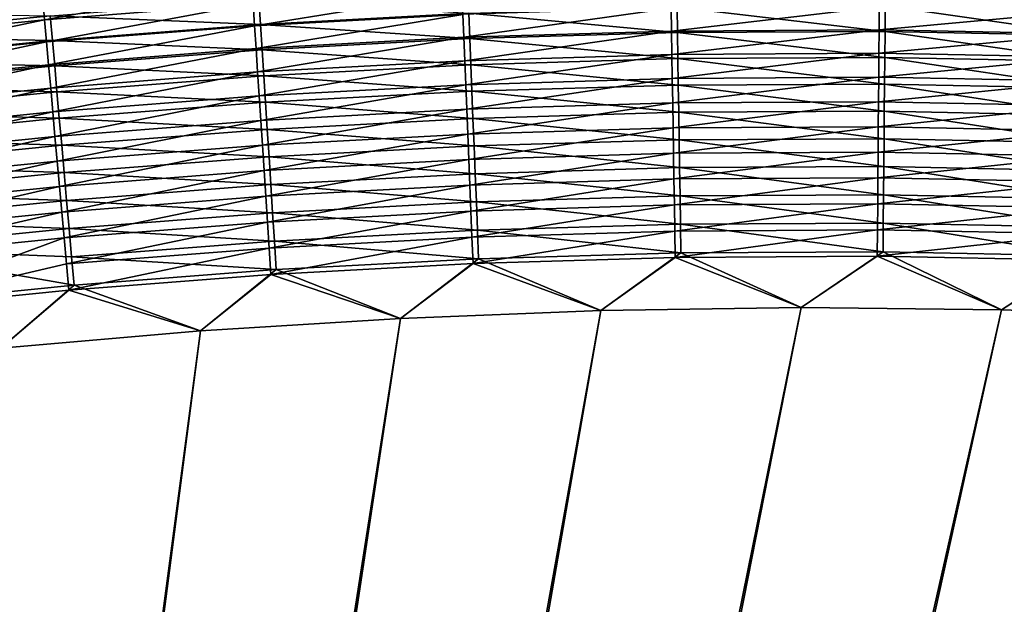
# Model space of a CAD drawing. Header units: metres. Extents: x -1 to 1402, y -1402 to 1.
# Tile 370 of 444: x 818 to 878, y -170 to -135. Entities that reach past the tile are written whole.
import ezdxf

# ---------------------------------------------------------------- set-up
doc = ezdxf.new("R2010")
doc.units = ezdxf.units.M

msp = doc.modelspace()

# ---------------------------------------------------------------- linework, layer by layer
at = {"layer": 'None0'}
for points in [[(832.157166, -132.43045, -493.453552), (819.422974, -133.422333, -493.453735), (819.539124, -134.727875, -494.391846)], [(819.539124, -134.727875, -494.391846), (832.242615, -133.73851, -494.391663), (832.157166, -132.43045, -493.453552)], [(832.33075, -135.088425, -495.26889), (844.960876, -133.047043, -494.391174), (832.242615, -133.73851, -494.391663)], [(832.33075, -135.088425, -495.26889), (845.016602, -134.398819, -495.268433), (844.960876, -133.047043, -494.391174)], [(819.422974, -133.422333, -493.453735), (806.713135, -134.705307, -493.453522), (806.859375, -136.007706, -494.391663)], [(819.422974, -133.422333, -493.453735), (806.859375, -136.007706, -494.391663), (819.539124, -134.727875, -494.391846)], [(819.658997, -136.075195, -495.269073), (832.242615, -133.73851, -494.391663), (819.539124, -134.727875, -494.391846)], [(819.658997, -136.075195, -495.269073), (832.33075, -135.088425, -495.26889), (832.242615, -133.73851, -494.391663)], [(819.882996, -134.475006, -497.82251), (832.592896, -133.493896, -497.822327), (832.690308, -135.001953, -498.706604)], [(832.592896, -133.493896, -497.822327), (845.377808, -134.321136, -498.706177), (832.690308, -135.001953, -498.706604)], [(819.882996, -134.475006, -497.82251), (807.195862, -135.746948, -497.822357), (807.032959, -134.287628, -496.869934)], [(832.690308, -135.001953, -498.706604), (845.377808, -134.321136, -498.706177), (845.440552, -135.870743, -499.520355)], [(845.073914, -135.789734, -496.082947), (857.707642, -134.013779, -495.2677), (845.016602, -134.398819, -495.268433)], [(845.073914, -135.789734, -496.082947), (857.730835, -135.405807, -496.082306), (857.707642, -134.013779, -495.2677)], [(845.377808, -134.321136, -498.706177), (858.069336, -133.945023, -498.705475), (858.094116, -135.495865, -499.519775)], [(845.377808, -134.321136, -498.706177), (858.094116, -135.495865, -499.519775), (845.440552, -135.870743, -499.520355)], [(857.730835, -135.405807, -496.082306), (870.394958, -133.940674, -495.266693), (857.707642, -134.013779, -495.2677)], [(870.394958, -133.940674, -495.266693), (857.730835, -135.405807, -496.082306), (870.383301, -135.332962, -496.081451)], [(858.069336, -133.945023, -498.705475), (870.756104, -133.880936, -498.704529), (870.742004, -135.432053, -499.518982)], [(858.069336, -133.945023, -498.705475), (870.742004, -135.432053, -499.518982), (858.094116, -135.495865, -499.519775)], [(883.069702, -134.186905, -495.265411), (870.394958, -133.940674, -495.266693), (870.383301, -135.332962, -496.081451)], [(870.383301, -135.332962, -496.081451), (883.022461, -135.578537, -496.080353), (883.069702, -134.186905, -495.265411)], [(870.756104, -133.880936, -498.704529), (883.375366, -135.686554, -499.517975), (870.742004, -135.432053, -499.518982)], [(883.375366, -135.686554, -499.517975), (870.756104, -133.880936, -498.704529), (883.429077, -134.1362, -498.703369)], [(819.539124, -134.727875, -494.391846), (806.859375, -136.007706, -494.391663), (807.010254, -137.351746, -495.268921)], [(807.010254, -137.351746, -495.268921), (819.658997, -136.075195, -495.269073), (819.539124, -134.727875, -494.391846)], [(820.015869, -135.980179, -498.706757), (807.195862, -135.746948, -497.822357), (819.882996, -134.475006, -497.82251)], [(832.690308, -135.001953, -498.706604), (820.015869, -135.980179, -498.706757), (819.882996, -134.475006, -497.82251)], [(832.421448, -136.477417, -496.083374), (845.016602, -134.398819, -495.268433), (832.33075, -135.088425, -495.26889)], [(832.421448, -136.477417, -496.083374), (845.073914, -135.789734, -496.082947), (845.016602, -134.398819, -495.268433)], [(819.782349, -137.461517, -496.083527), (832.33075, -135.088425, -495.26889), (819.658997, -136.075195, -495.269073)], [(819.782349, -137.461517, -496.083527), (832.421448, -136.477417, -496.083374), (832.33075, -135.088425, -495.26889)], [(832.790283, -136.549438, -499.520721), (820.015869, -135.980179, -498.706757), (832.690308, -135.001953, -498.706604)], [(845.440552, -135.870743, -499.520355), (832.790283, -136.549438, -499.520721), (832.690308, -135.001953, -498.706604)], [(845.132751, -137.217026, -496.832886), (857.730835, -135.405807, -496.082306), (845.073914, -135.789734, -496.082947)], [(857.730835, -135.405807, -496.082306), (845.132751, -137.217026, -496.832886), (857.754639, -136.834259, -496.832336)], [(845.440552, -135.870743, -499.520355), (858.094116, -135.495865, -499.519775), (858.119446, -137.083237, -500.261932)], [(870.383301, -135.332962, -496.081451), (857.730835, -135.405807, -496.082306), (857.754639, -136.834259, -496.832336)], [(857.754639, -136.834259, -496.832336), (870.371399, -136.761688, -496.831604), (870.383301, -135.332962, -496.081451)], [(858.094116, -135.495865, -499.519775), (870.742004, -135.432053, -499.518982), (870.7276, -137.019699, -500.261261)], [(858.094116, -135.495865, -499.519775), (870.7276, -137.019699, -500.261261), (858.119446, -137.083237, -500.261932)], [(870.371399, -136.761688, -496.831604), (883.022461, -135.578537, -496.080353), (870.383301, -135.332962, -496.081451)], [(870.742004, -135.432053, -499.518982), (883.320374, -137.273438, -500.260437), (870.7276, -137.019699, -500.261261)], [(870.742004, -135.432053, -499.518982), (883.375366, -135.686554, -499.517975), (883.320374, -137.273438, -500.260437)], [(807.165527, -138.734711, -496.083405), (819.658997, -136.075195, -495.269073), (807.010254, -137.351746, -495.268921)], [(807.165527, -138.734711, -496.083405), (819.782349, -137.461517, -496.083527), (819.658997, -136.075195, -495.269073)], [(807.195862, -135.746948, -497.822357), (820.015869, -135.980179, -498.706757), (807.363403, -137.248505, -498.706635)], [(807.363403, -137.248505, -498.706635), (820.015869, -135.980179, -498.706757), (820.152283, -137.524719, -499.520874)], [(820.015869, -135.980179, -498.706757), (832.790283, -136.549438, -499.520721), (820.152283, -137.524719, -499.520874)], [(832.514526, -137.902725, -496.833252), (845.073914, -135.789734, -496.082947), (832.421448, -136.477417, -496.083374)], [(832.514526, -137.902725, -496.833252), (845.132751, -137.217026, -496.832886), (845.073914, -135.789734, -496.082947)], [(845.504822, -137.456848, -500.262421), (832.790283, -136.549438, -499.520721), (845.440552, -135.870743, -499.520355)], [(858.119446, -137.083237, -500.261932), (845.504822, -137.456848, -500.262421), (845.440552, -135.870743, -499.520355)], [(870.371399, -136.761688, -496.831604), (882.973999, -137.006577, -496.830688), (883.022461, -135.578537, -496.080353)], [(819.908936, -138.884079, -496.833374), (832.421448, -136.477417, -496.083374), (819.782349, -137.461517, -496.083527)], [(819.908936, -138.884079, -496.833374), (832.514526, -137.902725, -496.833252), (832.421448, -136.477417, -496.083374)], [(820.152283, -137.524719, -499.520874), (832.790283, -136.549438, -499.520721), (832.892639, -138.133362, -500.262726)], [(832.790283, -136.549438, -499.520721), (845.504822, -137.456848, -500.262421), (832.892639, -138.133362, -500.262726)], [(857.779053, -138.296356, -497.5159), (870.371399, -136.761688, -496.831604), (857.754639, -136.834259, -496.832336)], [(857.779053, -138.296356, -497.5159), (870.359131, -138.22406, -497.515289), (870.371399, -136.761688, -496.831604)], [(870.359131, -138.22406, -497.515289), (882.973999, -137.006577, -496.830688), (870.371399, -136.761688, -496.831604)], [(820.152283, -137.524719, -499.520874), (807.5354, -138.789322, -499.520813), (807.363403, -137.248505, -498.706635)], [(832.609741, -139.361588, -497.516663), (845.132751, -137.217026, -496.832886), (832.514526, -137.902725, -496.833252)], [(845.132751, -137.217026, -496.832886), (832.609741, -139.361588, -497.516663), (845.192932, -138.677917, -497.516357)], [(857.754639, -136.834259, -496.832336), (845.132751, -137.217026, -496.832886), (845.192932, -138.677917, -497.516357)], [(845.192932, -138.677917, -497.516357), (857.779053, -138.296356, -497.5159), (857.754639, -136.834259, -496.832336)], [(858.145325, -138.704117, -500.929932), (845.504822, -137.456848, -500.262421), (858.119446, -137.083237, -500.261932)], [(858.119446, -137.083237, -500.261932), (870.7276, -137.019699, -500.261261), (870.712891, -138.640884, -500.929382)], [(870.712891, -138.640884, -500.929382), (858.145325, -138.704117, -500.929932), (858.119446, -137.083237, -500.261932)], [(870.359131, -138.22406, -497.515289), (882.924377, -138.468277, -497.514557), (882.973999, -137.006577, -496.830688)], [(870.7276, -137.019699, -500.261261), (883.26416, -138.893829, -500.928741), (870.712891, -138.640884, -500.929382)], [(870.7276, -137.019699, -500.261261), (883.320374, -137.273438, -500.260437), (883.26416, -138.893829, -500.928741)], [(807.324829, -140.153839, -496.833313), (819.782349, -137.461517, -496.083527), (807.165527, -138.734711, -496.083405)], [(807.324829, -140.153839, -496.833313), (819.908936, -138.884079, -496.833374), (819.782349, -137.461517, -496.083527)], [(820.29187, -139.105606, -500.262878), (807.5354, -138.789322, -499.520813), (820.152283, -137.524719, -499.520874)], [(820.038452, -140.340134, -497.516815), (832.514526, -137.902725, -496.833252), (819.908936, -138.884079, -496.833374)], [(820.038452, -140.340134, -497.516815), (832.609741, -139.361588, -497.516663), (832.514526, -137.902725, -496.833252)], [(832.892639, -138.133362, -500.262726), (820.29187, -139.105606, -500.262878), (820.152283, -137.524719, -499.520874)], [(832.892639, -138.133362, -500.262726), (845.504822, -137.456848, -500.262421), (845.570435, -139.076431, -500.930328)], [(845.504822, -137.456848, -500.262421), (858.145325, -138.704117, -500.929932), (845.570435, -139.076431, -500.930328)], [(832.997131, -139.750717, -500.930603), (820.29187, -139.105606, -500.262878), (832.892639, -138.133362, -500.262726)], [(845.570435, -139.076431, -500.930328), (832.997131, -139.750717, -500.930603), (832.892639, -138.133362, -500.262726)], [(845.254395, -140.169662, -498.131561), (857.779053, -138.296356, -497.5159), (845.192932, -138.677917, -497.516357)], [(845.254395, -140.169662, -498.131561), (857.803894, -139.789307, -498.131165), (857.779053, -138.296356, -497.5159)], [(857.803894, -139.789307, -498.131165), (870.359131, -138.22406, -497.515289), (857.779053, -138.296356, -497.5159)], [(857.803894, -139.789307, -498.131165), (870.34668, -139.717316, -498.130676), (870.359131, -138.22406, -497.515289)], [(870.34668, -139.717316, -498.130676), (882.924377, -138.468277, -497.514557), (870.359131, -138.22406, -497.515289)], [(870.34668, -139.717316, -498.130676), (882.873718, -139.960846, -498.130066), (882.924377, -138.468277, -497.514557)], [(807.487854, -141.606354, -497.516754), (819.908936, -138.884079, -496.833374), (807.324829, -140.153839, -496.833313)], [(807.487854, -141.606354, -497.516754), (820.038452, -140.340134, -497.516815), (819.908936, -138.884079, -496.833374)], [(820.29187, -139.105606, -500.262878), (807.711365, -140.366409, -500.262817), (807.5354, -138.789322, -499.520813)], [(820.434387, -140.719864, -500.930725), (807.711365, -140.366409, -500.262817), (820.29187, -139.105606, -500.262878)], [(832.997131, -139.750717, -500.930603), (820.434387, -140.719864, -500.930725), (820.29187, -139.105606, -500.262878)], [(845.192932, -138.677917, -497.516357), (832.609741, -139.361588, -497.516663), (832.707031, -140.851242, -498.131805)], [(832.707031, -140.851242, -498.131805), (845.254395, -140.169662, -498.131561), (845.192932, -138.677917, -497.516357)], [(845.637268, -140.726257, -501.522308), (832.997131, -139.750717, -500.930603), (845.570435, -139.076431, -500.930328)], [(845.570435, -139.076431, -500.930328), (858.145325, -138.704117, -500.929932), (858.171692, -140.35527, -501.521973)], [(858.171692, -140.35527, -501.521973), (845.637268, -140.726257, -501.522308), (845.570435, -139.076431, -500.930328)], [(870.697876, -140.292358, -501.521545), (858.145325, -138.704117, -500.929932), (870.712891, -138.640884, -500.929382)], [(858.145325, -138.704117, -500.929932), (870.697876, -140.292358, -501.521545), (858.171692, -140.35527, -501.521973)], [(883.206909, -140.544525, -501.521057), (870.697876, -140.292358, -501.521545), (870.712891, -138.640884, -500.929382)], [(870.712891, -138.640884, -500.929382), (883.26416, -138.893829, -500.928741), (883.206909, -140.544525, -501.521057)], [(820.170715, -141.82692, -498.131927), (832.609741, -139.361588, -497.516663), (820.038452, -140.340134, -497.516815)], [(832.609741, -139.361588, -497.516663), (820.170715, -141.82692, -498.131927), (832.707031, -140.851242, -498.131805)], [(833.103577, -141.39827, -501.522522), (820.434387, -140.719864, -500.930725), (832.997131, -139.750717, -500.930603)], [(845.637268, -140.726257, -501.522308), (833.103577, -141.39827, -501.522522), (832.997131, -139.750717, -500.930603)], [(857.829285, -141.31015, -498.676483), (870.34668, -139.717316, -498.130676), (857.803894, -139.789307, -498.131165)], [(857.829285, -141.31015, -498.676483), (870.333923, -141.23848, -498.676117), (870.34668, -139.717316, -498.130676)], [(870.333923, -141.23848, -498.676117), (882.873718, -139.960846, -498.130066), (870.34668, -139.717316, -498.130676)], [(807.654358, -143.089539, -498.131927), (820.038452, -140.340134, -497.516815), (807.487854, -141.606354, -497.516754)], [(807.654358, -143.089539, -498.131927), (820.170715, -141.82692, -498.131927), (820.038452, -140.340134, -497.516815)], [(820.434387, -140.719864, -500.930725), (807.891113, -141.976776, -500.930695), (807.711365, -140.366409, -500.262817)], [(832.806091, -142.368713, -498.677002), (845.254395, -140.169662, -498.131561), (832.707031, -140.851242, -498.131805)], [(832.806091, -142.368713, -498.677002), (845.317017, -141.689255, -498.676788), (845.254395, -140.169662, -498.131561)], [(845.317017, -141.689255, -498.676788), (857.803894, -139.789307, -498.131165), (845.254395, -140.169662, -498.131561)], [(845.317017, -141.689255, -498.676788), (857.829285, -141.31015, -498.676483), (857.803894, -139.789307, -498.131165)], [(858.198486, -142.032608, -502.037201), (845.637268, -140.726257, -501.522308), (858.171692, -140.35527, -501.521973)], [(858.171692, -140.35527, -501.521973), (870.697876, -140.292358, -501.521545), (870.682678, -141.970001, -502.036896)], [(870.682678, -141.970001, -502.036896), (858.198486, -142.032608, -502.037201), (858.171692, -140.35527, -501.521973)], [(870.333923, -141.23848, -498.676117), (882.822083, -141.481308, -498.675629), (882.873718, -139.960846, -498.130066)], [(870.697876, -140.292358, -501.521545), (883.148804, -142.22139, -502.036499), (870.682678, -141.970001, -502.036896)], [(883.148804, -142.22139, -502.036499), (870.697876, -140.292358, -501.521545), (883.206909, -140.544525, -501.521057)], [(820.57959, -142.364273, -501.522644), (807.891113, -141.976776, -500.930695), (820.434387, -140.719864, -500.930725)], [(832.707031, -140.851242, -498.131805), (820.170715, -141.82692, -498.131927), (820.30542, -143.341461, -498.677124)], [(820.30542, -143.341461, -498.677124), (832.806091, -142.368713, -498.677002), (832.707031, -140.851242, -498.131805)], [(833.103577, -141.39827, -501.522522), (820.57959, -142.364273, -501.522644), (820.434387, -140.719864, -500.930725)], [(845.705139, -142.402237, -502.037476), (833.103577, -141.39827, -501.522522), (845.637268, -140.726257, -501.522308)], [(858.198486, -142.032608, -502.037201), (845.705139, -142.402237, -502.037476), (845.637268, -140.726257, -501.522308)], [(833.211731, -143.07193, -502.037659), (820.57959, -142.364273, -501.522644), (833.103577, -141.39827, -501.522522)], [(845.705139, -142.402237, -502.037476), (833.211731, -143.07193, -502.037659), (833.103577, -141.39827, -501.522522)], [(845.380615, -143.232925, -499.151276), (857.829285, -141.31015, -498.676483), (845.317017, -141.689255, -498.676788)], [(845.380615, -143.232925, -499.151276), (857.85498, -142.855103, -499.151062), (857.829285, -141.31015, -498.676483)], [(857.85498, -142.855103, -499.151062), (870.333923, -141.23848, -498.676117), (857.829285, -141.31015, -498.676483)], [(857.85498, -142.855103, -499.151062), (870.320984, -142.783752, -499.150757), (870.333923, -141.23848, -498.676117)], [(870.320984, -142.783752, -499.150757), (882.822083, -141.481308, -498.675629), (870.333923, -141.23848, -498.676117)], [(870.320984, -142.783752, -499.150757), (882.769653, -143.025879, -499.150391), (882.822083, -141.481308, -498.675629)], [(807.823975, -144.600418, -498.677124), (820.170715, -141.82692, -498.131927), (807.654358, -143.089539, -498.131927)], [(820.170715, -141.82692, -498.131927), (807.823975, -144.600418, -498.677124), (820.30542, -143.341461, -498.677124)], [(820.57959, -142.364273, -501.522644), (808.074158, -143.617218, -501.522644), (807.891113, -141.976776, -500.930695)], [(832.906738, -143.910233, -499.151459), (845.317017, -141.689255, -498.676788), (832.806091, -142.368713, -498.677002)], [(832.906738, -143.910233, -499.151459), (845.380615, -143.232925, -499.151276), (845.317017, -141.689255, -498.676788)], [(858.225586, -143.73175, -502.474945), (845.705139, -142.402237, -502.037476), (858.198486, -142.032608, -502.037201)], [(870.667236, -143.669479, -502.474701), (858.198486, -142.032608, -502.037201), (870.682678, -141.970001, -502.036896)], [(870.667236, -143.669479, -502.474701), (858.225586, -143.73175, -502.474945), (858.198486, -142.032608, -502.037201)], [(883.089905, -143.920074, -502.474426), (870.667236, -143.669479, -502.474701), (870.682678, -141.970001, -502.036896)], [(870.682678, -141.970001, -502.036896), (883.148804, -142.22139, -502.036499), (883.089905, -143.920074, -502.474426)], [(820.727051, -144.034714, -502.03775), (808.074158, -143.617218, -501.522644), (820.57959, -142.364273, -501.522644)], [(820.442322, -144.880005, -499.15155), (832.806091, -142.368713, -498.677002), (820.30542, -143.341461, -498.677124)], [(820.442322, -144.880005, -499.15155), (832.906738, -143.910233, -499.151459), (832.806091, -142.368713, -498.677002)], [(833.211731, -143.07193, -502.037659), (820.727051, -144.034714, -502.03775), (820.57959, -142.364273, -501.522644)], [(845.773926, -144.100006, -502.475128), (833.211731, -143.07193, -502.037659), (845.705139, -142.402237, -502.037476)], [(858.225586, -143.73175, -502.474945), (845.773926, -144.100006, -502.475128), (845.705139, -142.402237, -502.037476)], [(820.30542, -143.341461, -498.677124), (807.823975, -144.600418, -498.677124), (807.996216, -146.135239, -499.15155)], [(807.996216, -146.135239, -499.15155), (820.442322, -144.880005, -499.15155), (820.30542, -143.341461, -498.677124)], [(833.321228, -144.767349, -502.475281), (820.727051, -144.034714, -502.03775), (833.211731, -143.07193, -502.037659)], [(833.008667, -145.471802, -499.554535), (845.380615, -143.232925, -499.151276), (832.906738, -143.910233, -499.151459)], [(833.008667, -145.471802, -499.554535), (845.445007, -144.796677, -499.554413), (845.380615, -143.232925, -499.151276)], [(845.773926, -144.100006, -502.475128), (833.321228, -144.767349, -502.475281), (833.211731, -143.07193, -502.037659)], [(845.445007, -144.796677, -499.554413), (857.85498, -142.855103, -499.151062), (845.380615, -143.232925, -499.151276)], [(845.445007, -144.796677, -499.554413), (857.881104, -144.420151, -499.55423), (857.85498, -142.855103, -499.151062)], [(857.881104, -144.420151, -499.55423), (870.320984, -142.783752, -499.150757), (857.85498, -142.855103, -499.151062)], [(857.881104, -144.420151, -499.55423), (870.307861, -144.349121, -499.553986), (870.320984, -142.783752, -499.150757)], [(870.307861, -144.349121, -499.553986), (882.769653, -143.025879, -499.150391), (870.320984, -142.783752, -499.150757)], [(870.307861, -144.349121, -499.553986), (882.716553, -144.590561, -499.553741), (882.769653, -143.025879, -499.150391)], [(820.727051, -144.034714, -502.03775), (808.260132, -145.283646, -502.03775), (808.074158, -143.617218, -501.522644)], [(820.580933, -146.438553, -499.554596), (832.906738, -143.910233, -499.151459), (820.442322, -144.880005, -499.15155)], [(820.580933, -146.438553, -499.554596), (833.008667, -145.471802, -499.554535), (832.906738, -143.910233, -499.151459)], [(858.25293, -145.448364, -502.834503), (845.773926, -144.100006, -502.475128), (858.225586, -143.73175, -502.474945)], [(870.651611, -145.386429, -502.834351), (858.225586, -143.73175, -502.474945), (870.667236, -143.669479, -502.474701)], [(870.651611, -145.386429, -502.834351), (858.25293, -145.448364, -502.834503), (858.225586, -143.73175, -502.474945)], [(883.030396, -145.636246, -502.834167), (870.651611, -145.386429, -502.834351), (870.667236, -143.669479, -502.474701)], [(883.030396, -145.636246, -502.834167), (870.667236, -143.669479, -502.474701), (883.089905, -143.920074, -502.474426)], [(820.876465, -145.726883, -502.475342), (808.260132, -145.283646, -502.03775), (820.727051, -144.034714, -502.03775)], [(833.321228, -144.767349, -502.475281), (820.876465, -145.726883, -502.475342), (820.727051, -144.034714, -502.03775)], [(845.843384, -145.815231, -502.834656), (833.321228, -144.767349, -502.475281), (845.773926, -144.100006, -502.475128)], [(845.510132, -146.376511, -499.885529), (857.881104, -144.420151, -499.55423), (845.445007, -144.796677, -499.554413)], [(845.510132, -146.376511, -499.885529), (857.90741, -146.001282, -499.885376), (857.881104, -144.420151, -499.55423)], [(858.25293, -145.448364, -502.834503), (845.843384, -145.815231, -502.834656), (845.773926, -144.100006, -502.475128)], [(857.90741, -146.001282, -499.885376), (870.307861, -144.349121, -499.553986), (857.881104, -144.420151, -499.55423)], [(857.90741, -146.001282, -499.885376), (870.294617, -145.930603, -499.885223), (870.307861, -144.349121, -499.553986)], [(870.294617, -145.930603, -499.885223), (882.716553, -144.590561, -499.553741), (870.307861, -144.349121, -499.553986)], [(808.170776, -147.690002, -499.554626), (820.442322, -144.880005, -499.15155), (807.996216, -146.135239, -499.15155)], [(808.170776, -147.690002, -499.554626), (820.580933, -146.438553, -499.554596), (820.442322, -144.880005, -499.15155)], [(833.431885, -146.480194, -502.834747), (820.876465, -145.726883, -502.475342), (833.321228, -144.767349, -502.475281)], [(833.111633, -147.049408, -499.88562), (845.445007, -144.796677, -499.554413), (833.008667, -145.471802, -499.554535)], [(833.111633, -147.049408, -499.88562), (845.510132, -146.376511, -499.885529), (845.445007, -144.796677, -499.554413)], [(845.843384, -145.815231, -502.834656), (833.431885, -146.480194, -502.834747), (833.321228, -144.767349, -502.475281)], [(870.294617, -145.930603, -499.885223), (882.662842, -146.171341, -499.885071), (882.716553, -144.590561, -499.553741)], [(820.876465, -145.726883, -502.475342), (808.448486, -146.971741, -502.475372), (808.260132, -145.283646, -502.03775)], [(821.027344, -147.436462, -502.834808), (808.448486, -146.971741, -502.475372), (820.876465, -145.726883, -502.475342)], [(820.721008, -148.013123, -499.885681), (833.008667, -145.471802, -499.554535), (820.580933, -146.438553, -499.554596)], [(820.721008, -148.013123, -499.885681), (833.111633, -147.049408, -499.88562), (833.008667, -145.471802, -499.554535)], [(833.431885, -146.480194, -502.834747), (821.027344, -147.436462, -502.834808), (820.876465, -145.726883, -502.475342)], [(858.280579, -147.178131, -503.115265), (845.843384, -145.815231, -502.834656), (858.25293, -145.448364, -502.834503)], [(870.635864, -147.116547, -503.115143), (858.25293, -145.448364, -502.834503), (870.651611, -145.386429, -502.834351)], [(870.635864, -147.116547, -503.115143), (858.280579, -147.178131, -503.115265), (858.25293, -145.448364, -502.834503)], [(882.970398, -147.365555, -503.115021), (870.635864, -147.116547, -503.115143), (870.651611, -145.386429, -502.834351)], [(882.970398, -147.365555, -503.115021), (870.651611, -145.386429, -502.834351), (883.030396, -145.636246, -502.834167)], [(845.913391, -147.543594, -503.115326), (833.431885, -146.480194, -502.834747), (845.843384, -145.815231, -502.834656)], [(845.575684, -147.96843, -500.144012), (857.90741, -146.001282, -499.885376), (845.510132, -146.376511, -499.885529)], [(845.575684, -147.96843, -500.144012), (857.93396, -147.594528, -500.143951), (857.90741, -146.001282, -499.885376)], [(858.280579, -147.178131, -503.115265), (845.913391, -147.543594, -503.115326), (845.843384, -145.815231, -502.834656)], [(857.93396, -147.594528, -500.143951), (870.294617, -145.930603, -499.885223), (857.90741, -146.001282, -499.885376)], [(857.93396, -147.594528, -500.143951), (870.281311, -147.524185, -500.14386), (870.294617, -145.930603, -499.885223)], [(870.281311, -147.524185, -500.14386), (882.662842, -146.171341, -499.885071), (870.294617, -145.930603, -499.885223)], [(870.281311, -147.524185, -500.14386), (882.608765, -147.764221, -500.143738), (882.662842, -146.171341, -499.885071)], [(808.347046, -149.260757, -499.885712), (820.580933, -146.438553, -499.554596), (808.170776, -147.690002, -499.554626)], [(808.347046, -149.260757, -499.885712), (820.721008, -148.013123, -499.885681), (820.580933, -146.438553, -499.554596)], [(821.027344, -147.436462, -502.834808), (808.638794, -148.677185, -502.834839), (808.448486, -146.971741, -502.475372)], [(833.543396, -148.206161, -503.115417), (821.027344, -147.436462, -502.834808), (833.431885, -146.480194, -502.834747)], [(833.215454, -148.639099, -500.144104), (845.510132, -146.376511, -499.885529), (833.111633, -147.049408, -499.88562)], [(833.215454, -148.639099, -500.144104), (845.575684, -147.96843, -500.144012), (845.510132, -146.376511, -499.885529)], [(845.913391, -147.543594, -503.115326), (833.543396, -148.206161, -503.115417), (833.431885, -146.480194, -502.834747)], [(821.179443, -149.159103, -503.115448), (808.638794, -148.677185, -502.834839), (821.027344, -147.436462, -502.834808)], [(820.862122, -149.599731, -500.144135), (833.111633, -147.049408, -499.88562), (820.721008, -148.013123, -499.885681)], [(820.862122, -149.599731, -500.144135), (833.215454, -148.639099, -500.144104), (833.111633, -147.049408, -499.88562)], [(833.543396, -148.206161, -503.115417), (821.179443, -149.159103, -503.115448), (821.027344, -147.436462, -502.834808)], [(845.983765, -149.280731, -503.316528), (833.543396, -148.206161, -503.115417), (845.913391, -147.543594, -503.115326)], [(858.308289, -148.916687, -503.316467), (845.913391, -147.543594, -503.115326), (858.280579, -147.178131, -503.115265)], [(858.308289, -148.916687, -503.316467), (845.983765, -149.280731, -503.316528), (845.913391, -147.543594, -503.115326)], [(857.960632, -149.195877, -500.329254), (870.281311, -147.524185, -500.14386), (857.93396, -147.594528, -500.143951)], [(857.960632, -149.195877, -500.329254), (870.267883, -149.125885, -500.329224), (870.281311, -147.524185, -500.14386)], [(870.620056, -148.855453, -503.316437), (858.280579, -147.178131, -503.115265), (870.635864, -147.116547, -503.115143)], [(870.620056, -148.855453, -503.316437), (858.308289, -148.916687, -503.316467), (858.280579, -147.178131, -503.115265)], [(870.267883, -149.125885, -500.329224), (882.608765, -147.764221, -500.143738), (870.281311, -147.524185, -500.14386)], [(882.910095, -149.103653, -503.316376), (870.620056, -148.855453, -503.316437), (870.635864, -147.116547, -503.115143)], [(882.910095, -149.103653, -503.316376), (870.635864, -147.116547, -503.115143), (882.970398, -147.365555, -503.115021)], [(808.703247, -152.434357, -500.329407), (820.721008, -148.013123, -499.885681), (808.347046, -149.260757, -499.885712)], [(808.703247, -152.434357, -500.329407), (820.862122, -149.599731, -500.144135), (820.721008, -148.013123, -499.885681)], [(833.319702, -150.236877, -500.329346), (845.575684, -147.96843, -500.144012), (833.215454, -148.639099, -500.144104)], [(833.319702, -150.236877, -500.329346), (845.641602, -149.568451, -500.329315), (845.575684, -147.96843, -500.144012)], [(845.641602, -149.568451, -500.329315), (857.93396, -147.594528, -500.143951), (845.575684, -147.96843, -500.144012)], [(845.641602, -149.568451, -500.329315), (857.960632, -149.195877, -500.329254), (857.93396, -147.594528, -500.143951)], [(870.267883, -149.125885, -500.329224), (882.554382, -149.365204, -500.329163), (882.608765, -147.764221, -500.143738)], [(821.332275, -150.890518, -503.316589), (808.638794, -148.677185, -502.834839), (821.179443, -149.159103, -503.115448)], [(821.332275, -150.890518, -503.316589), (809.023315, -152.122925, -503.31662), (808.638794, -148.677185, -502.834839)], [(821.003967, -151.194412, -500.329376), (833.215454, -148.639099, -500.144104), (820.862122, -149.599731, -500.144135)], [(821.003967, -151.194412, -500.329376), (833.319702, -150.236877, -500.329346), (833.215454, -148.639099, -500.144104)], [(833.655457, -149.940887, -503.316559), (821.179443, -149.159103, -503.115448), (833.543396, -148.206161, -503.115417)], [(845.983765, -149.280731, -503.316528), (833.655457, -149.940887, -503.316559), (833.543396, -148.206161, -503.115417)], [(833.655457, -149.940887, -503.316559), (821.332275, -150.890518, -503.316589), (821.179443, -149.159103, -503.115448)], [(841.227539, -152.913116, -503.477753), (833.655457, -149.940887, -503.316559), (845.983765, -149.280731, -503.316528)], [(853.427002, -152.435928, -503.477753), (841.227539, -152.913116, -503.477753), (845.983765, -149.280731, -503.316528)], [(853.427002, -152.435944, -500.477753), (857.960632, -149.195877, -500.329254), (845.641602, -149.568451, -500.329315)], [(853.427002, -152.435928, -503.477753), (845.983765, -149.280731, -503.316528), (858.308289, -148.916687, -503.316467)], [(865.633545, -152.258026, -503.477753), (853.427002, -152.435928, -503.477753), (858.308289, -148.916687, -503.316467)], [(853.427002, -152.435944, -500.477753), (865.633545, -152.258026, -500.477753), (857.960632, -149.195877, -500.329254)], [(865.633545, -152.258026, -500.477753), (870.267883, -149.125885, -500.329224), (857.960632, -149.195877, -500.329254)], [(865.633545, -152.258026, -503.477753), (858.308289, -148.916687, -503.316467), (870.620056, -148.855453, -503.316437)], [(877.839844, -152.386719, -503.477753), (865.633545, -152.258026, -503.477753), (870.620056, -148.855453, -503.316437)], [(865.633545, -152.258026, -500.477753), (877.839905, -152.386719, -500.477753), (870.267883, -149.125885, -500.329224)], [(877.839905, -152.386719, -500.477753), (882.554382, -149.365204, -500.329163), (870.267883, -149.125885, -500.329224)], [(877.839844, -152.386719, -503.477753), (870.620056, -148.855453, -503.316437), (882.910095, -149.103653, -503.316376)], [(890.038513, -152.829361, -503.477753), (877.839844, -152.386719, -503.477753), (882.910095, -149.103653, -503.316376)], [(877.839905, -152.386719, -500.477753), (890.038513, -152.829346, -500.477753), (882.554382, -149.365204, -500.329163)], [(808.703247, -152.434357, -500.329407), (821.003967, -151.194412, -500.329376), (820.862122, -149.599731, -500.144135)], [(829.04248, -153.68222, -503.477753), (821.332275, -150.890518, -503.316589), (833.655457, -149.940887, -503.316559)], [(841.227539, -152.913116, -503.477753), (829.04248, -153.68222, -503.477753), (833.655457, -149.940887, -503.316559)], [(841.227478, -152.913116, -500.477753), (845.641602, -149.568451, -500.329315), (833.319702, -150.236877, -500.329346)], [(841.227478, -152.913116, -500.477753), (853.427002, -152.435944, -500.477753), (845.641602, -149.568451, -500.329315)], [(829.04248, -153.68222, -500.477753), (833.319702, -150.236877, -500.329346), (821.003967, -151.194412, -500.329376)], [(829.04248, -153.68222, -500.477753), (841.227478, -152.913116, -500.477753), (833.319702, -150.236877, -500.329346)], [(816.879211, -154.735916, -503.477753), (809.023315, -152.122925, -503.31662), (821.332275, -150.890518, -503.316589)], [(829.04248, -153.68222, -503.477753), (816.879211, -154.735916, -503.477753), (821.332275, -150.890518, -503.316589)], [(816.879211, -154.735916, -500.477753), (821.003967, -151.194412, -500.329376), (808.703247, -152.434357, -500.329407)], [(816.879211, -154.735916, -500.477753), (829.04248, -153.68222, -500.477753), (821.003967, -151.194412, -500.329376)], [(759.270203, -676.616821, -500.477753), (877.839905, -152.386719, -500.477753), (865.633545, -152.258026, -500.477753)], [(865.633545, -152.258026, -500.477753), (853.427002, -152.435944, -500.477753), (759.270203, -676.616821, -500.477753)], [(762.366577, -676.864197, -503.477753), (853.427002, -152.435928, -503.477753), (865.633545, -152.258026, -503.477753)], [(865.633545, -152.258026, -503.477753), (877.839844, -152.386719, -503.477753), (762.366577, -676.864197, -503.477753)], [(890.038513, -152.829346, -500.477753), (877.839905, -152.386719, -500.477753), (759.270203, -676.616821, -500.477753)], [(853.427002, -152.435944, -500.477753), (841.227478, -152.913116, -500.477753), (759.270203, -676.616821, -500.477753)], [(902.222107, -153.593277, -500.477753), (890.038513, -152.829346, -500.477753), (759.270203, -676.616821, -500.477753)], [(759.270203, -676.616821, -500.477753), (841.227478, -152.913116, -500.477753), (829.04248, -153.68222, -500.477753)], [(829.04248, -153.68222, -503.477753), (841.227539, -152.913116, -503.477753), (761.671448, -674.203247, -503.477753)], [(761.671448, -674.203247, -503.477753), (841.227539, -152.913116, -503.477753), (762.366577, -676.864197, -503.477753)], [(877.839844, -152.386719, -503.477753), (890.038513, -152.829361, -503.477753), (762.366577, -676.864197, -503.477753)], [(841.227539, -152.913116, -503.477753), (853.427002, -152.435928, -503.477753), (762.366577, -676.864197, -503.477753)], [(762.366577, -676.864197, -503.477753), (890.038513, -152.829361, -503.477753), (902.222107, -153.593292, -503.477753)], [(759.270203, -676.616821, -500.477753), (914.381592, -154.685791, -500.477753), (902.222107, -153.593277, -500.477753)], [(829.04248, -153.68222, -500.477753), (816.879211, -154.735916, -500.477753), (759.270203, -676.616821, -500.477753)], [(816.879211, -154.735916, -503.477753), (829.04248, -153.68222, -503.477753), (761.671448, -674.203247, -503.477753)], [(902.222107, -153.593292, -503.477753), (914.381592, -154.685791, -503.477753), (762.366577, -676.864197, -503.477753)], [(926.506104, -156.11409, -500.477753), (914.381592, -154.685791, -500.477753), (759.270203, -676.616821, -500.477753)], [(914.381592, -154.685791, -503.477753), (926.506042, -156.114075, -503.477753), (762.366577, -676.864197, -503.477753)], [(938.584595, -157.885391, -500.477753), (926.506104, -156.11409, -500.477753), (759.270203, -676.616821, -500.477753)], [(762.366577, -676.864197, -503.477753), (926.506042, -156.114075, -503.477753), (938.584595, -157.885391, -503.477753)], [(759.270203, -676.616821, -500.477753), (950.60614, -160.006927, -500.477753), (938.584595, -157.885391, -500.477753)], [(938.584595, -157.885391, -503.477753), (950.60614, -160.006927, -503.477753), (762.366577, -676.864197, -503.477753)], [(962.559814, -162.485886, -500.477753), (950.60614, -160.006927, -500.477753), (759.270203, -676.616821, -500.477753)], [(950.60614, -160.006927, -503.477753), (962.559814, -162.485901, -503.477753), (762.366577, -676.864197, -503.477753)], [(974.433777, -165.328979, -500.477753), (962.559814, -162.485886, -500.477753), (759.270203, -676.616821, -500.477753)], [(762.366577, -676.864197, -503.477753), (962.559814, -162.485901, -503.477753), (974.433777, -165.328995, -503.477753)], [(759.270203, -676.616821, -500.477753), (986.21344, -168.541031, -500.477753), (974.433777, -165.328979, -500.477753)], [(974.433777, -165.328995, -503.477753), (986.21344, -168.541031, -503.477753), (762.366577, -676.864197, -503.477753)], [(997.883667, -172.126526, -500.477753), (986.21344, -168.541031, -500.477753), (759.270203, -676.616821, -500.477753)], [(986.21344, -168.541031, -503.477753), (997.883667, -172.126511, -503.477753), (762.366577, -676.864197, -503.477753)]]:
    msp.add_3dface(points, dxfattribs=at)

doc.saveas('drawing.dxf')
